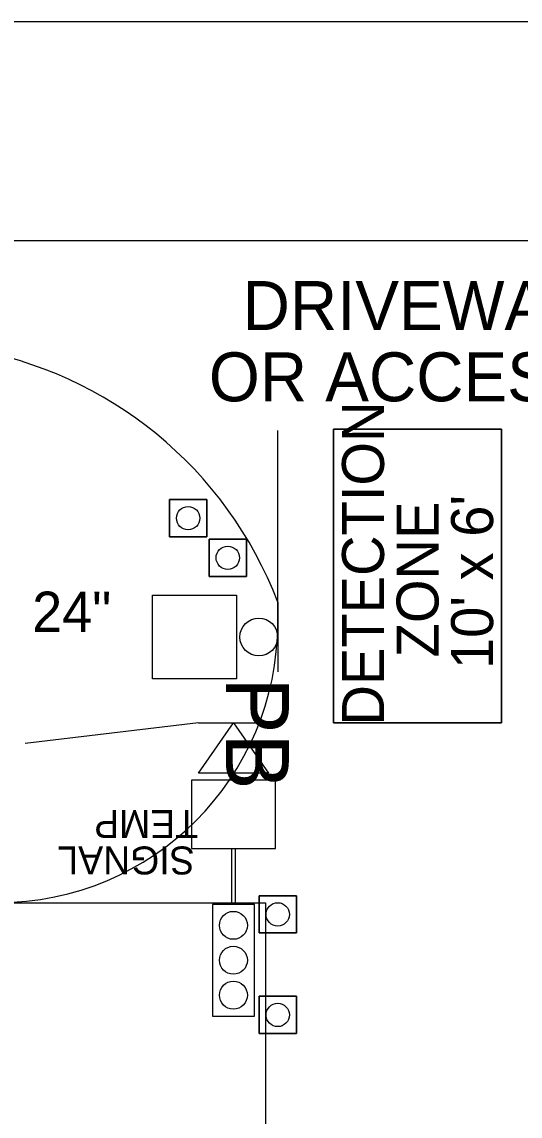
# Model space of a CAD drawing. Extents: x 99982 to 100176, y 99905 to 100011.
# Drawn here: x 100052.559 to 100053.272, y 100009.122 to 100010.687 of the extents above; entities that cross this region are included whole.
import ezdxf

# ---------------------------------------------------------------- set-up
doc = ezdxf.new("R2010")
doc.units = 0
for name, color, linetype in [('RD_ED_DrivewayEdge', 7, 'Continuous'), ('SH_GI_PlotLimits', 7, 'Continuous'), ('SH_GI_SheetBorder', 7, 'Continuous'), ('TR_SN_ConstructionSigns', 7, 'Continuous'), ('TR_WZ_PortableSignMountBlk-Wht', 7, 'Continuous'), ('TR_WZ_Sign', 7, 'Continuous'), ('TR_WZ_TempSignal', 7, 'Continuous'), ('TR_WZ_TrafficCone', 7, 'Continuous'), ('TR_WZ_WorkZoneDetails', 7, 'Continuous'), ('TR_WZ_WorkZoneTextCurrent', 7, 'Continuous')]:
    doc.layers.add(name, color=color, linetype=linetype)

msp = doc.modelspace()

# ---------------------------------------------------------------- linework, layer by layer
at = {"layer": 'RD_ED_DrivewayEdge'}
msp.add_line((100052.925, 100009.8277), (100052.925, 100010.103), dxfattribs=at)
msp.add_arc((100052.525, 100009.8277), 0.4, 270, 0, dxfattribs=at)
at = {"layer": 'SH_GI_PlotLimits'}
msp.add_lwpolyline([(100039.0625, 99999.6875), (100056.0625, 99999.6875), (100056.0625, 100010.6875), (100039.0625, 100010.6875)], close=True, dxfattribs=at)
at = {"layer": 'SH_GI_SheetBorder'}
msp.add_line((100040, 100010.375), (100055.75, 100010.375), dxfattribs=at)
at = {"layer": 'TR_WZ_PortableSignMountBlk-Wht'}
msp.add_line((100052.8117, 100009.6848), (100052.9117, 100009.6848), dxfattribs=at)
msp.add_lwpolyline([(100052.8616, 100009.6848), (100052.9117, 100009.613), (100052.8117, 100009.613)], close=True, dxfattribs=at)
at = {"layer": 'TR_WZ_Sign'}
msp.add_line((100052.925, 100009.8577), (100052.925, 100009.7577), dxfattribs=at)
msp.add_circle((100052.898, 100009.8077), 0.027, dxfattribs=at)
msp.add_circle((100052.898, 100009.8077), 0.027, dxfattribs=at)
at = {"layer": 'TR_WZ_TempSignal'}
for p, q in [((100052.9217, 100009.603), (100052.8017, 100009.603)), ((100052.8017, 100009.603), (100052.8017, 100009.5052)), ((100052.9217, 100009.5586), (100052.9217, 100009.603)), ((100052.9217, 100009.5497), (100052.9217, 100009.5586)), ((100052.9217, 100009.5052), (100052.9217, 100009.5497)), ((100052.8017, 100009.5052), (100052.9217, 100009.5052)), ((100052.8917, 100009.4252), (100052.8318, 100009.4252)), ((100052.8318, 100009.4252), (100052.8318, 100009.2655)), ((100052.8917, 100009.2655), (100052.8917, 100009.4252)), ((100052.8318, 100009.2655), (100052.8917, 100009.2655))]:
    msp.add_line(p, q, dxfattribs=at)
for points in [[(100052.866, 100009.8677), (100052.866, 100009.7477), (100052.746, 100009.7477), (100052.746, 100009.8677)], [(100052.866, 100009.8677), (100052.866, 100009.7477), (100052.746, 100009.7477), (100052.746, 100009.8677)], [(100052.8642, 100009.4252), (100052.8592, 100009.4252), (100052.8592, 100009.5052), (100052.8642, 100009.5052)]]:
    msp.add_lwpolyline(points, close=True, dxfattribs=at)
for points in [[(100052.8017, 100009.5052), (100052.9217, 100009.5052), (100052.9217, 100009.603), (100052.8017, 100009.603), (100052.8017, 100009.5052)], [(100052.8318, 100009.2655), (100052.8917, 100009.2655), (100052.8917, 100009.4252), (100052.8318, 100009.4252), (100052.8318, 100009.2655)]]:
    msp.add_lwpolyline(points, dxfattribs=at)
for centre in [(100052.8617, 100009.3953), (100052.8617, 100009.3953), (100052.8617, 100009.3454), (100052.8617, 100009.3454), (100052.8617, 100009.2954), (100052.8617, 100009.2954)]:
    msp.add_circle(centre, 0.02, dxfattribs=at)
at = {"layer": 'TR_WZ_TrafficCone'}
for points in [[(100052.7702, 100010.0044), (100052.8236, 100010.0044), (100052.8236, 100009.951), (100052.7702, 100009.951), (100052.7702, 100010.0044)], [(100052.7702, 100009.951), (100052.8236, 100009.951), (100052.8236, 100010.0044), (100052.7702, 100010.0044), (100052.7702, 100009.951)], [(100052.8269, 100009.9477), (100052.8802, 100009.9477), (100052.8802, 100009.8944), (100052.8269, 100009.8944), (100052.8269, 100009.9477)], [(100052.8269, 100009.8944), (100052.8802, 100009.8944), (100052.8802, 100009.9477), (100052.8269, 100009.9477), (100052.8269, 100009.8944)], [(100052.8983, 100009.4377), (100052.9517, 100009.4377), (100052.9517, 100009.3844), (100052.8983, 100009.3844), (100052.8983, 100009.4377)], [(100052.8983, 100009.3844), (100052.9517, 100009.3844), (100052.9517, 100009.4377), (100052.8983, 100009.4377), (100052.8983, 100009.3844)], [(100052.8983, 100009.2938), (100052.9517, 100009.2938), (100052.9517, 100009.2404), (100052.8983, 100009.2404), (100052.8983, 100009.2938)], [(100052.8983, 100009.2404), (100052.9517, 100009.2404), (100052.9517, 100009.2938), (100052.8983, 100009.2938), (100052.8983, 100009.2404)]]:
    msp.add_lwpolyline(points, dxfattribs=at)
for centre in [(100052.7969, 100009.9777), (100052.8536, 100009.921), (100052.925, 100009.411), (100052.925, 100009.2671)]:
    msp.add_circle(centre, 0.0167, dxfattribs=at)
at = {"layer": 'TR_WZ_WorkZoneDetails'}
msp.add_line((100052.8117, 100009.6848), (100052.5638, 100009.6552), dxfattribs=at)
for points in [[(100053.005, 100009.6848), (100053.005, 100010.1048), (100053.245, 100010.1048), (100053.245, 100009.6848), (100053.005, 100009.6848)], [(100053.245, 100009.6848), (100053.245, 100010.1048), (100053.005, 100010.1048), (100053.005, 100009.6848), (100053.245, 100009.6848)]]:
    msp.add_lwpolyline(points, dxfattribs=at)
msp.add_lwpolyline([(100052.9075, 100009.4277), (100052.9075, 100008.8402), (100052.9075, 100008.6402), (100052.9048, 100008.4902), (100052.9048, 100008.4902), (100052.9048, 100008.4902), (100052.8647, 100008.3655), (100052.8647, 100008.3655), (100052.8647, 100008.3655), (100052.7607, 100008.2677), (100052.5257, 100008.2677), (100051.5503, 100008.2677), (100051.1882, 100008.2677), (100050.825, 100008.2677), (100050.825, 100009.4277)], close=True, dxfattribs=at)
msp.add_arc((100052.387, 100009.6523), 0.5759, 20.8996, 140.1941, dxfattribs=at)

# ---------------------------------------------------------------- texts
at = {"layer": 'TR_SN_ConstructionSigns'}
msp.add_text('24"', height=0.0576, rotation=360, dxfattribs=at).set_placement((100052.574, 100009.815))
at = {"layer": 'TR_WZ_TempSignal'}
for s, height, rotation, p in [('PB', 0.09, 270, (100052.851, 100009.75)), ('TEMP', 0.04, 180, (100052.8111, 100009.5601)), ('SIGNAL', 0.04, 180, (100052.8062, 100009.5081))]:
    msp.add_text(s, height=height, rotation=rotation, dxfattribs=at).set_placement(p)
at = {"layer": 'TR_WZ_WorkZoneDetails'}
for s, p in [('DETECTION', (100053.077, 100009.681)), ('ZONE', (100053.155, 100009.7786)), ("10' x 6'", (100053.233, 100009.7618))]:
    msp.add_text(s, height=0.06, rotation=90, dxfattribs=at).set_placement(p)
at = {"layer": 'TR_WZ_WorkZoneTextCurrent'}
for s, p in [('DRIVEWAY', (100052.8748, 100010.2468)), ('OR ACCESS', (100052.8266, 100010.1448))]:
    msp.add_text(s, height=0.07, dxfattribs=at).set_placement(p)

doc.saveas('drawing.dxf')
